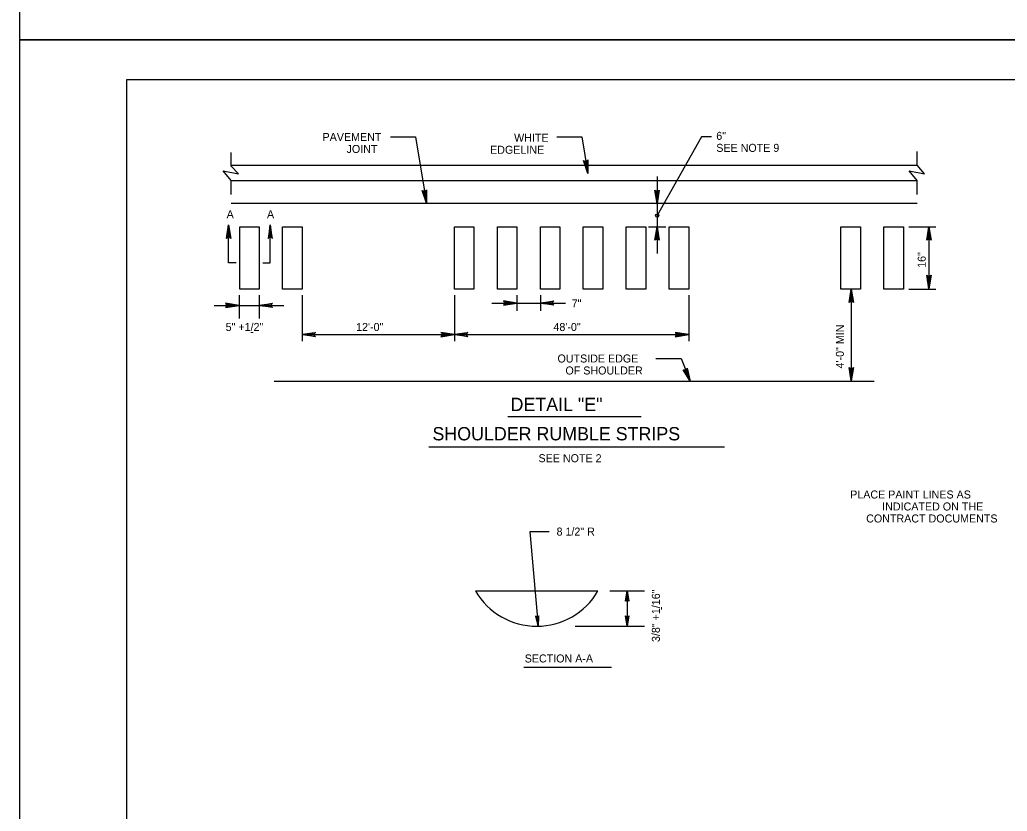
# Model space of a CAD drawing. Extents: x 632008 to 634206, y 294231 to 297795.
# Drawn here: x 632007.9 to 632378.2, y 296911.1 to 297208.1 of the extents above; entities that cross this region are included whole.
import ezdxf

# ---------------------------------------------------------------- set-up
doc = ezdxf.new("R2010")
doc.units = 0
for name, color, linetype in [('1', 7, 'Continuous'), ('Level 1', 7, 'Continuous'), ('Level 2', 7, 'Continuous'), ('PLT-BNDY', 7, 'Continuous')]:
    doc.layers.add(name, color=color, linetype=linetype)

msp = doc.modelspace()

# ---------------------------------------------------------------- linework, layer by layer
at = {"layer": '1'}
for p, q in [((632190.86, 297059.19), (632240.93, 297059.19)), ((632161.21, 297047.81), (632272.11, 297047.81)), ((632196.83, 296965.14), (632229.8, 296965.14))]:
    msp.add_line(p, q, dxfattribs=at)
msp.add_lwpolyline([(632833.86, 296621.62), (632833.86, 297185.62), (632047.86, 297185.62), (632047.86, 296621.62), (632833.86, 296621.62), (632833.86, 296647.98), (632633.86, 296647.98), (632633.86, 296712.66), (632833.86, 296712.66), (632833.86, 296741.62), (632633.86, 296741.62), (632633.86, 296621.62), (632712.66, 296621.62), (632712.66, 296647.98), (632712.66, 296621.62), (632789.66, 296621.62), (632789.66, 296647.98), (632789.66, 296635.66), (632833.86, 296635.66)], dxfattribs=at)
at = {"layer": 'Level 1'}
msp.add_line((632243.58, 297130.45), (632250.16, 297130.45), dxfattribs=at)
at = {"layer": 'Level 2'}
for p, q in [((632087.15, 297153.19), (632087.15, 297158.34)), ((632344.37, 297153.59), (632344.37, 297158.74)), ((632087.15, 297153.59), (632344.37, 297153.59)), ((632089.9, 297150.34), (632087.15, 297153.19)), ((632347.18, 297150.34), (632344.37, 297153.59)), ((632087.15, 297147.74), (632084.14, 297151.46)), ((632084.14, 297151.46), (632089.9, 297150.34)), ((632246.87, 297149.3), (632246.87, 297120.39)), ((632344.44, 297147.74), (632341.42, 297151.46)), ((632341.42, 297151.46), (632347.18, 297150.34)), ((632087.15, 297142.58), (632087.15, 297147.74)), ((632087.15, 297147.74), (632344.37, 297147.74)), ((632344.44, 297142.58), (632344.44, 297147.74)), ((632087.15, 297139.24), (632344.44, 297139.24)), ((632341.22, 297130.45), (632351.35, 297130.45)), ((632348.8, 297130.45), (632348.8, 297107.02)), ((632090.1, 297104.74), (632090.1, 297096)), ((632097.63, 297104.74), (632097.63, 297096)), ((632113.76, 297104.74), (632113.76, 297087.57)), ((632170.86, 297104.74), (632170.86, 297087.57)), ((632194.29, 297104.74), (632194.29, 297098.84)), ((632203.08, 297104.74), (632203.08, 297098.84)), ((632258.72, 297104.74), (632258.72, 297087.57)), ((632319.68, 297107.02), (632319.68, 297072.47)), ((632341.22, 297107.02), (632351.35, 297107.02)), ((632184.89, 297101.82), (632212.53, 297101.82)), ((632080.77, 297100.92), (632106.85, 297100.92)), ((632113.76, 297090.02), (632170.86, 297090.02)), ((632170.86, 297090.02), (632258.72, 297090.02)), ((632103.26, 297072.47), (632328.27, 297072.47)), ((632178.76, 296993.78), (632224.67, 296993.78)), ((632229.18, 296993.78), (632242.17, 296993.78)), ((632235.68, 296993.78), (632235.68, 296980.55)), ((632216.14, 296980.55), (632242.17, 296980.55))]:
    msp.add_line(p, q, dxfattribs=at)
for points in [[(632146.85, 297164.21), (632156.27, 297164.21), (632160.44, 297139.24)], [(632209.21, 297164.21), (632218.63, 297164.21), (632220.93, 297150.48)], [(632267.24, 297164.21), (632263.55, 297164.21), (632246.87, 297134.61)], [(632220.73, 297155.31), (632220.42, 297155.08), (632220.93, 297150.48), (632220.73, 297155.31), (632220.89, 297155.58), (632220.93, 297150.48), (632219.94, 297154.99), (632219.57, 297155.1), (632220.93, 297150.48), (632219.3, 297155.32), (632219.57, 297155.1)], [(632160.25, 297144.06), (632159.94, 297143.83), (632160.44, 297139.24), (632160.25, 297144.06), (632160.41, 297144.34), (632160.44, 297139.24), (632159.46, 297143.75), (632159.09, 297143.86), (632160.44, 297139.24), (632158.82, 297144.07), (632159.09, 297143.86)], [(632247.47, 297143.95), (632247.12, 297143.77), (632246.87, 297139.15), (632247.47, 297143.95), (632247.68, 297144.19), (632246.87, 297139.15), (632246.64, 297143.77), (632246.29, 297143.93), (632246.87, 297139.15), (632246.06, 297144.19), (632246.29, 297143.93)], [(632085.59, 297126.34), (632085.94, 297126.51), (632086.19, 297131.13), (632085.59, 297126.34), (632085.38, 297126.09), (632086.19, 297131.13), (632086.42, 297126.52), (632086.76, 297126.35), (632086.19, 297131.13), (632086.99, 297126.09), (632086.76, 297126.35)], [(632088.98, 297116.95), (632086.19, 297116.95), (632086.19, 297131.13)], [(632099.01, 297116.95), (632101.79, 297116.95), (632101.79, 297131.13)], [(632102.39, 297126.34), (632102.04, 297126.51), (632101.79, 297131.13), (632102.39, 297126.34), (632102.6, 297126.09), (632101.79, 297131.13), (632101.56, 297126.52), (632101.22, 297126.35), (632101.79, 297131.13), (632100.99, 297126.09), (632101.22, 297126.35)], [(632246.26, 297125.63), (632246.61, 297125.81), (632246.87, 297130.43), (632246.26, 297125.63), (632246.05, 297125.39), (632246.87, 297130.43), (632247.09, 297125.81), (632247.43, 297125.65), (632246.87, 297130.43), (632247.67, 297125.39), (632247.43, 297125.65)], [(632348.2, 297125.66), (632348.54, 297125.83), (632348.8, 297130.45), (632348.2, 297125.66), (632347.99, 297125.41), (632348.8, 297130.45), (632349.03, 297125.84), (632349.37, 297125.67), (632348.8, 297130.45), (632349.6, 297125.41), (632349.37, 297125.67)], [(632349.4, 297111.98), (632349.05, 297111.8), (632348.8, 297107.18), (632349.4, 297111.98), (632349.61, 297112.22), (632348.8, 297107.18), (632348.57, 297111.8), (632348.23, 297111.97), (632348.8, 297107.18), (632348, 297112.22), (632348.23, 297111.97)], [(632319.08, 297102.23), (632319.42, 297102.4), (632319.68, 297107.02), (632319.08, 297102.23), (632318.87, 297101.98), (632319.68, 297107.02), (632319.91, 297102.41), (632320.25, 297102.24), (632319.68, 297107.02), (632320.48, 297101.98), (632320.25, 297102.24)], [(632085.3, 297100.32), (632085.48, 297100.67), (632090.1, 297100.92), (632085.3, 297100.32), (632085.06, 297100.11), (632090.1, 297100.92), (632085.48, 297101.15), (632085.31, 297101.49), (632090.1, 297100.92), (632085.06, 297101.72), (632085.31, 297101.49)], [(632102.42, 297100.34), (632102.25, 297100.69), (632097.63, 297100.95), (632102.42, 297100.34), (632102.67, 297100.14), (632097.63, 297100.95), (632102.24, 297101.18), (632102.41, 297101.52), (632097.63, 297100.95), (632102.67, 297101.75), (632102.41, 297101.52)], [(632189.48, 297101.21), (632189.66, 297101.56), (632194.27, 297101.82), (632189.48, 297101.21), (632189.23, 297101), (632194.27, 297101.82), (632189.66, 297102.04), (632189.49, 297102.39), (632194.27, 297101.82), (632189.23, 297102.62), (632189.49, 297102.39)], [(632207.86, 297101.21), (632207.69, 297101.56), (632203.07, 297101.82), (632207.86, 297101.21), (632208.11, 297101), (632203.07, 297101.82), (632207.68, 297102.04), (632207.85, 297102.39), (632203.07, 297101.82), (632208.11, 297102.62), (632207.85, 297102.39)], [(632118.55, 297089.41), (632118.38, 297089.76), (632113.76, 297090.02), (632118.55, 297089.41), (632118.8, 297089.2), (632113.76, 297090.02), (632118.37, 297090.24), (632118.54, 297090.58), (632113.76, 297090.02), (632118.8, 297090.82), (632118.54, 297090.58)], [(632166.07, 297089.41), (632166.24, 297089.76), (632170.86, 297090.02), (632166.07, 297089.41), (632165.82, 297089.2), (632170.86, 297090.02), (632166.25, 297090.24), (632166.08, 297090.58), (632170.86, 297090.02), (632165.82, 297090.82), (632166.08, 297090.58)], [(632175.66, 297089.41), (632175.48, 297089.76), (632170.86, 297090.02), (632175.66, 297089.41), (632175.9, 297089.2), (632170.86, 297090.02), (632175.48, 297090.24), (632175.64, 297090.58), (632170.86, 297090.02), (632175.9, 297090.82), (632175.64, 297090.58)], [(632253.92, 297089.41), (632254.1, 297089.76), (632258.72, 297090.02), (632253.92, 297089.41), (632253.68, 297089.2), (632258.72, 297090.02), (632254.1, 297090.24), (632253.94, 297090.58), (632258.72, 297090.02), (632253.68, 297090.82), (632253.94, 297090.58)], [(632246.44, 297080.97), (632255.85, 297080.97), (632259.3, 297072.47)], [(632257.99, 297077.12), (632257.74, 297076.82), (632259.3, 297072.47), (632257.99, 297077.12), (632258.08, 297077.43), (632259.3, 297072.47), (632257.29, 297076.63), (632256.91, 297076.65), (632259.3, 297072.47), (632256.6, 297076.8), (632256.91, 297076.65)], [(632320.28, 297077.43), (632319.93, 297077.25), (632319.68, 297072.63), (632320.28, 297077.43), (632320.49, 297077.67), (632319.68, 297072.63), (632319.45, 297077.25), (632319.11, 297077.41), (632319.68, 297072.63), (632318.88, 297077.67), (632319.11, 297077.41)], [(632206.39, 297015.95), (632199.16, 297015.95), (632202.21, 296980.56)], [(632235.21, 296990.1), (632235.48, 296990.23), (632235.68, 296993.78), (632235.21, 296990.1), (632235.05, 296989.91), (632235.68, 296993.78), (632235.85, 296990.23), (632236.11, 296990.11), (632235.68, 296993.78), (632236.29, 296989.91), (632236.11, 296990.11)], [(632201.46, 296984.19), (632201.73, 296984.08), (632202.21, 296980.56), (632201.46, 296984.19), (632201.28, 296984.37), (632202.21, 296980.56), (632202.1, 296984.1), (632202.35, 296984.25), (632202.21, 296980.56), (632202.52, 296984.47), (632202.35, 296984.25)], [(632236.14, 296984.24), (632235.87, 296984.1), (632235.68, 296980.55), (632236.14, 296984.24), (632236.3, 296984.43), (632235.68, 296980.55), (632235.5, 296984.1), (632235.24, 296984.23), (632235.68, 296980.55), (632235.06, 296984.43), (632235.24, 296984.23)]]:
    msp.add_lwpolyline(points, dxfattribs=at)
for points in [[(632097.65, 297107.02), (632090.33, 297107.02), (632090.33, 297130.45), (632097.65, 297130.45)], [(632113.76, 297107.02), (632106.44, 297107.02), (632106.44, 297130.45), (632113.76, 297130.45)], [(632178.18, 297107.02), (632170.86, 297107.02), (632170.86, 297130.45), (632178.18, 297130.45)], [(632194.29, 297107.02), (632186.97, 297107.02), (632186.97, 297130.45), (632194.29, 297130.45)], [(632210.4, 297107.02), (632203.08, 297107.02), (632203.08, 297130.45), (632210.4, 297130.45)], [(632226.5, 297107.02), (632219.18, 297107.02), (632219.18, 297130.45), (632226.5, 297130.45)], [(632242.61, 297107.02), (632235.29, 297107.02), (632235.29, 297130.45), (632242.61, 297130.45)], [(632258.72, 297107.02), (632251.4, 297107.02), (632251.4, 297130.45), (632258.72, 297130.45)], [(632323.14, 297107.02), (632315.82, 297107.02), (632315.82, 297130.45), (632323.14, 297130.45)], [(632339.25, 297107.02), (632331.93, 297107.02), (632331.93, 297130.45), (632339.25, 297130.45)]]:
    msp.add_lwpolyline(points, close=True, dxfattribs=at)
msp.add_circle((632246.87, 297134.61), 0.581, dxfattribs=at)
msp.add_arc((632201.72, 297007.09), 26.54, 210.1174, 329.8826, dxfattribs=at)
at = {"layer": 'PLT-BNDY'}
for points in [[(632007.86, 297794.62), (632848.86, 297794.62), (632848.86, 297200.62), (632007.86, 297200.62)], [(632007.86, 297200.62), (632848.86, 297200.62), (632848.86, 296606.62), (632007.86, 296606.62)]]:
    msp.add_lwpolyline(points, close=True, dxfattribs=at)

# ---------------------------------------------------------------- texts
at = {"layer": 'Level 2'}
for s, height, p in [('PAVEMENT', 3, (632121.41, 297162.63)), ('WHITE', 3, (632193.24, 297162.33)), ('JOINT', 3, (632130.41, 297158.13)), ('EDGELINE', 3, (632184.24, 297157.83)), ('A', 3, (632085.44, 297133.63)), ('A', 3, (632100.58, 297133.63)), ('7"', 3, (632214.82, 297100.17)), ('5" +1/2"', 3, (632085.07, 297091.35)), ('12\'-0"', 3, (632133.99, 297091.34)), ('48\'-0"', 3, (632207.99, 297091.34)), ('-', 3, (632094.29, 297089.62)), ('OUTSIDE EDGE', 3, (632209.51, 297079.51)), ('OF SHOULDER', 3, (632212.49, 297075.01)), ('DETAIL "E"', 5, (632191.91, 297061.29)), ('SHOULDER RUMBLE STRIPS', 5, (632162.62, 297050.29)), ('SEE NOTE 2', 3, (632202.4, 297042.1)), ('PLACE PAINT LINES AS', 3, (632319.26, 297028.48)), ('INDICATED ON THE', 3, (632331.26, 297023.98)), ('CONTRACT DOCUMENTS', 3, (632325.26, 297019.48)), ('8 1/2" R', 3, (632209.16, 297014.57)), ('SECTION A-A', 3, (632197.21, 296966.95))]:
    msp.add_text(s, height=height, dxfattribs=at).set_placement(p)
for s, rotation, p in [('6"', 360, (632269.05, 297163.05)), ('SEE NOTE 9', 360, (632269.05, 297158.55)), ('16"', 90, (632347.6, 297115.03)), ('4\'-0" MIN', 90, (632316.91, 297077.27)), ('3/8" +1/16"', 90, (632247.9, 296974.63)), ('-', 90, (632249.66, 296986.64))]:
    msp.add_text(s, height=3, rotation=rotation, dxfattribs=at).set_placement(p)

doc.saveas('drawing.dxf')
